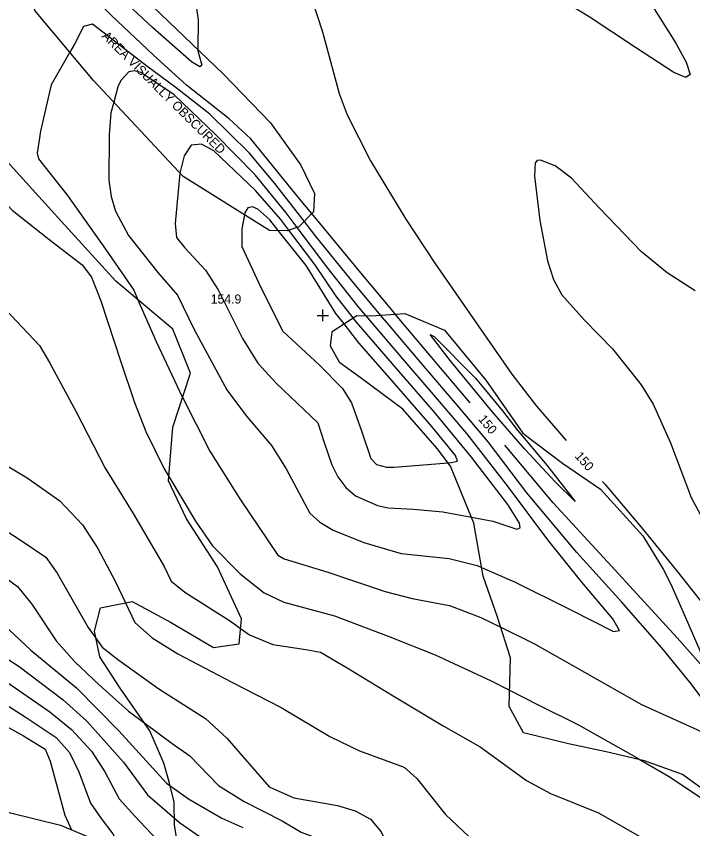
# Model space of a CAD drawing. Extents: x 1467615 to 2003689, y 770235 to 1108726.
# Drawn here: x 2001716.7 to 2001864.9, y 772014.1 to 772192.1 of the extents above; entities that cross this region are included whole.
import ezdxf

# ---------------------------------------------------------------- set-up
doc = ezdxf.new("R2010")
doc.units = 0
for name, color, linetype in [('RD_DTM_Major1', 7, 'Continuous'), ('RD_DTM_Major1_Lbl', 7, 'Continuous'), ('RD_DTM_Major2', 7, 'Continuous'), ('RD_DTM_Minor1', 7, 'Continuous'), ('RD_DTM_Minor2', 7, 'Continuous'), ('RD_DTM_Obscure', 7, 'Continuous'), ('RD_DTM_Spot_Elev', 7, 'Continuous'), ('RD_TX_Misc1', 7, 'Continuous')]:
    doc.layers.add(name, color=color, linetype=linetype)

msp = doc.modelspace()

# ---------------------------------------------------------------- linework, layer by layer
at = {"layer": 'RD_DTM_Major1'}
for points in [[(2001779.02, 772203.52), (2001783.84, 772188.68), (2001787.49, 772175.17), (2001789.22, 772170.5), (2001794.33, 772160.44), (2001802.1, 772147.65), (2001808.42, 772137.97), (2001817.3, 772125.14), (2001825.32, 772113.65), (2001830.71, 772106.67), (2001837.19, 772099.17)], [(2001855.58, 772195.09), (2001861.23, 772186.21), (2001863.48, 772182.06), (2001864.38, 772179.32), (2001863.4, 772178.65), (2001860.79, 772179.78), (2001852.35, 772185.25), (2001842.24, 772191.96), (2001828.64, 772200.31)], [(2001799.76, 772126.85), (2001799.36, 772127.34), (2001792.21, 772135.91), (2001781.46, 772148.88)], [(2001750.16, 772091.25), (2001755.96, 772081.47), (2001759.68, 772076.06), (2001765.77, 772069.97), (2001771.01, 772065.75), (2001775.35, 772063.72), (2001786.43, 772060.75), (2001798.21, 772056.28), (2001808.5, 772052.18), (2001820.78, 772046.52), (2001824.81, 772044.46)], [(2001845.13, 772090.18), (2001845.73, 772089.5), (2001853.63, 772080.19), (2001861.35, 772070.65), (2001868.77, 772061.22), (2001876.85, 772051.73), (2001885.47, 772043.2), (2001895.53, 772031.41), (2001905.36, 772019.81), (2001913.84, 772009.16), (2001917.48, 772005.23), (2001926.8, 771995.96), (2001935.5, 771987.6), (2001944.14, 771979.99), (2001953.39, 771971.74), (2001964.18, 771961.51), (2001974.66, 771951.53), (2001983.67, 771942.36), (2001987.63, 771939.65), (2002000.25, 771932.86)], [(2001853.58, 772029.13), (2001859.57, 772025.62), (2001869.86, 772018.81), (2001872.19, 772018.02)], [(2001750.4, 772023.54), (2001754.48, 772020.66), (2001761.76, 772016.42), (2001766.35, 772014.33)]]:
    msp.add_lwpolyline(points, dxfattribs=at)
at = {"layer": 'RD_DTM_Major2'}
for points in [[(2001781.46, 772148.88), (2001779.17, 772151.64), (2001768.1, 772165.26), (2001763.37, 772169.63), (2001754.01, 772176.99), (2001746.72, 772183.66), (2001737.61, 772192.23), (2001726.91, 772202.97), (2001723.97, 772206.29)], [(2001706.36, 772169.46), (2001707.34, 772166.25), (2001708.66, 772160.44), (2001710.11, 772156.87), (2001712.46, 772153.17), (2001715.86, 772149.58), (2001723.84, 772143.25), (2001731.14, 772137.61), (2001733.21, 772134.91), (2001735.23, 772129.74), (2001739.64, 772116.35), (2001742.61, 772107.48), (2001745.08, 772101.13), (2001749.16, 772092.94), (2001750.16, 772091.25)], [(2001816.15, 772107.37), (2001810.43, 772114.11), (2001799.76, 772126.85)], [(2001872.19, 772018.02), (2001873.54, 772017.56), (2001875.6, 772017.63), (2001877.53, 772018.32), (2001879.06, 772019.72), (2001879.91, 772021.94), (2001879.9, 772024.96), (2001878.18, 772031.89), (2001875.37, 772038.72), (2001872.57, 772043.01), (2001868.89, 772047.6), (2001861.47, 772055.92), (2001847.9, 772070.71), (2001834.37, 772085.52), (2001824.17, 772097.6), (2001823.76, 772098.1)], [(2001688.17, 772060.46), (2001694.25, 772062.36), (2001702.64, 772065.76), (2001706.25, 772065.48), (2001709.19, 772064.27), (2001711.32, 772062.25), (2001713.9, 772058.85), (2001719.94, 772053.21), (2001729.93, 772044.97), (2001739.21, 772035.56), (2001749.65, 772024.07), (2001750.4, 772023.54)], [(2001824.81, 772044.46), (2001831.19, 772041.18), (2001839.87, 772036.82), (2001852.63, 772029.68), (2001853.58, 772029.13)]]:
    msp.add_lwpolyline(points, dxfattribs=at)
at = {"layer": 'RD_DTM_Minor1'}
for points in [[(2001756.13, 772194.31), (2001756.59, 772191.28), (2001756.52, 772184.82)], [(2001728.48, 772184.19), (2001724.38, 772177.06), (2001722.01, 772166.93), (2001721.27, 772162.09), (2001721.62, 772160.88), (2001727.94, 772152.8), (2001736.29, 772141.06), (2001742.48, 772132.09), (2001743.39, 772130)], [(2001738.08, 772173.27), (2001737.45, 772170.92), (2001737.09, 772166.08), (2001737.02, 772156.2), (2001737.51, 772152.61), (2001738.46, 772149.41), (2001741.34, 772144.08), (2001747.76, 772135.93), (2001752.01, 772131.02), (2001755.69, 772123.48), (2001762.83, 772110.24), (2001767.14, 772104.49), (2001772.64, 772098.02), (2001775.84, 772092.97), (2001781.03, 772083.24), (2001783.19, 772081.23), (2001786.13, 772079.47), (2001792.83, 772076.78), (2001801.07, 772074.39), (2001811.54, 772073.31), (2001817.66, 772071.75), (2001818.66, 772071.32)], [(2001865.48, 772131.92), (2001859.3, 772135.85), (2001853.67, 772140.49), (2001844.47, 772150.05), (2001838.35, 772156.62), (2001834.81, 772159.31), (2001831.56, 772160.6), (2001830.84, 772160.51), (2001830.37, 772159.96), (2001830.26, 772157.09), (2001831.41, 772147.37), (2001833.07, 772138.48), (2001834.43, 772134.44), (2001836.27, 772131.09), (2001841.2, 772125.5), (2001847.36, 772119.2), (2001853.62, 772111.34), (2001856.26, 772107.12), (2001860.01, 772098.64), (2001864.55, 772086.66), (2001868.75, 772078.95)], [(2001752.54, 772157.74), (2001752.53, 772157.7), (2001751.53, 772146.66), (2001751.86, 772143.6), (2001753.66, 772141.36), (2001758.21, 772136.5), (2001760.93, 772132.15), (2001766.26, 772121.47), (2001769.68, 772116.09), (2001773.76, 772111.62), (2001782.79, 772103.02), (2001784.2, 772098.69), (2001785.89, 772093.8), (2001787.19, 772091.17), (2001788.9, 772088.83), (2001791.04, 772087.02), (2001795.88, 772084.88), (2001798.18, 772084.4), (2001803.76, 772084.14), (2001810.17, 772083.51), (2001816.45, 772082.32)], [(2001766.72, 772148.6), (2001766.16, 772145.49), (2001766.14, 772141.62), (2001770.31, 772132.68), (2001775.09, 772123.08), (2001783.13, 772115.65), (2001788.21, 772110.52), (2001790.16, 772107.39), (2001792.44, 772101.07), (2001794.42, 772095.18), (2001795.66, 772093.86), (2001797.85, 772093.3), (2001799.54, 772093.31), (2001811.31, 772094.26)], [(2001796.55, 772126.63), (2001790.02, 772134.44), (2001782.22, 772144.03), (2001779.79, 772147.17)], [(2001788.52, 772124.71), (2001786.75, 772126.96), (2001780.24, 772137.48), (2001774.11, 772145.13)], [(2001790.51, 772126.02), (2001786.78, 772130.75), (2001782.15, 772137.73), (2001776.45, 772145.2)], [(2001793.31, 772126.52), (2001791.61, 772128.5), (2001784.74, 772137.17), (2001778.25, 772145.83)], [(2001753.17, 772108.62), (2001759.11, 772096.83), (2001765.7, 772086.34), (2001774.01, 772073.99), (2001775.41, 772073.24), (2001784.97, 772070.28), (2001797.55, 772066.03), (2001803.46, 772064.53), (2001811.62, 772063.03), (2001818.51, 772060.36), (2001822.87, 772058.22)], [(2001740.64, 772063.61), (2001742.68, 772059.29), (2001746.53, 772055.93), (2001752.12, 772052.43), (2001763.96, 772046.23), (2001774.77, 772040.64), (2001785.4, 772034.28), (2001791.91, 772031.15), (2001801.69, 772027.56), (2001804.47, 772025.09), (2001810.73, 772017.18), (2001815.87, 772012.39), (2001827.17, 772003.48), (2001835.22, 772001.59), (2001848.81, 771998.4), (2001852.03, 771995.78), (2001855.53, 771992.79)], [(2001765.86, 772057.97), (2001767.82, 772056.55), (2001772.9, 772054.44), (2001780.14, 772053.34), (2001783.34, 772052.78), (2001789.22, 772049.36), (2001799.28, 772043.2), (2001810.23, 772036.64), (2001818.33, 772032), (2001828.53, 772024.66), (2001833.78, 772021.83), (2001844.25, 772017.58), (2001854.22, 772011.86), (2001864.88, 772006.21), (2001875.56, 772001.56), (2001879.63, 771999.02), (2001881.54, 771997.89), (2001885.49, 771997.38), (2001889.11, 771997.29)], [(2001734.17, 772055.84), (2001735.57, 772053.87), (2001739.23, 772051), (2001747.93, 772044.75), (2001758.2, 772038.27), (2001762.86, 772033.91), (2001772.1, 772023.27), (2001777.55, 772020.85), (2001787.09, 772019.2), (2001790.96, 772018.04), (2001794.29, 772016.16), (2001796.69, 772013.41), (2001798.25, 772010.16), (2001800.84, 772000.98), (2001801.88, 772000.02), (2001809.58, 771996.16), (2001819.03, 771991.31), (2001825.58, 771987.79), (2001832.59, 771985.26), (2001834.87, 771983.98), (2001838.89, 771980.21), (2001839.18, 771979.9)], [(2001744.87, 772037.19), (2001750.85, 772032.75), (2001754.72, 772030.03), (2001761.05, 772023.59), (2001766.66, 772020.03), (2001775.01, 772015.84), (2001779.15, 772013.31), (2001784.23, 772011.45), (2001789.44, 772009.96), (2001791.52, 772008.78), (2001793.02, 772007.04), (2001795.03, 772002.16), (2001797.34, 771996.13), (2001800.57, 771990.22), (2001804.07, 771986.05), (2001807.74, 771983.51), (2001814.29, 771979.26), (2001822.87, 771973.64), (2001828.68, 771971.25), (2001840.64, 771966.52), (2001841.35, 771966.27)], [(2001751.38, 772016.42), (2001752.51, 772015.44), (2001757.94, 772011.66), (2001763.86, 772009.9), (2001770.29, 772007.02), (2001777.04, 772002.54), (2001784.1, 771996.67), (2001786.35, 771993.98), (2001792.59, 771983.45), (2001797.13, 771977.13), (2001801.24, 771973.68), (2001809.85, 771967.41), (2001821.15, 771958.95), (2001826, 771956.88), (2001829.06, 771956.36), (2001835.46, 771956.57), (2001838.61, 771956.38), (2001841.07, 771955.58), (2001841.97, 771954.35), (2001842.38, 771951.32), (2001843.17, 771947.18), (2001845.68, 771942.43), (2001854.32, 771936.77), (2001861.39, 771936.5)]]:
    msp.add_lwpolyline(points, dxfattribs=at)
at = {"layer": 'RD_DTM_Minor2'}
for points in [[(2001756.52, 772184.82), (2001756.51, 772184.55), (2001757.35, 772181.36), (2001756.91, 772180.98), (2001755.09, 772182.14), (2001746.6, 772189.65), (2001735.67, 772199.88), (2001727.41, 772207.74)], [(2001779.79, 772147.17), (2001773.37, 772155.45), (2001767.76, 772162.16), (2001759.12, 772170.62), (2001751.76, 772176.4), (2001745.36, 772181.13), (2001733.44, 772190.36), (2001731.42, 772189.87), (2001729.51, 772185.98), (2001728.48, 772184.19)], [(2001778.25, 772145.83), (2001775.85, 772149.03), (2001769.05, 772157.38), (2001760.37, 772166.2), (2001751.34, 772174.87), (2001744, 772179.8), (2001742.59, 772180.15), (2001741.4, 772179.92), (2001739.63, 772178.05), (2001738.98, 772176.66), (2001738.08, 772173.27)], [(2001676.86, 772178.97), (2001681.48, 772171.92), (2001689.99, 772158.91), (2001695.83, 772147.91), (2001698.02, 772144.36), (2001705.42, 772136.93), (2001714.32, 772127.9), (2001721.82, 772119.93), (2001724, 772116.26), (2001729.85, 772105.43), (2001736.2, 772093.06), (2001742.36, 772083.19), (2001749.09, 772071.55), (2001750.65, 772068.32), (2001753.65, 772065.95), (2001763.67, 772059.57), (2001765.86, 772057.97)], [(2001776.45, 772145.2), (2001774.65, 772147.57), (2001769.14, 772153.91), (2001759.97, 772162.59), (2001757.31, 772164.04), (2001755.07, 772163.84), (2001753.51, 772161.51), (2001752.54, 772157.74)], [(2001774.11, 772145.13), (2001772.25, 772147.46), (2001769.64, 772149.81), (2001768.44, 772150.35), (2001767.47, 772150.14), (2001766.8, 772149.04), (2001766.72, 772148.6)], [(2001743.39, 772130), (2001747.37, 772120.83), (2001753.1, 772108.75), (2001753.17, 772108.62)], [(2001822.87, 772058.22), (2001830.25, 772054.6), (2001841.18, 772048.39), (2001853.7, 772041.34), (2001865.84, 772035.84), (2001874.7, 772031.56), (2001871.37, 772036.73), (2001864.6, 772045.87), (2001858.12, 772053.75), (2001849.32, 772063.78), (2001839.56, 772074.63), (2001828.58, 772087.68), (2001820.13, 772098.82), (2001813.39, 772106.82), (2001805.99, 772115.46), (2001798.32, 772124.51), (2001796.55, 772126.63)], [(2001816.45, 772082.32), (2001821.14, 772081.44), (2001826.38, 772079.72), (2001827.14, 772079.98), (2001826.95, 772081.06), (2001824.39, 772085.09), (2001816.46, 772095.47), (2001808.26, 772105.4), (2001800.5, 772114.31), (2001791.26, 772125.07), (2001790.51, 772126.02)], [(2001818.66, 772071.32), (2001825.89, 772068.22), (2001838.05, 772062.14), (2001847.53, 772057.3), (2001848.87, 772057.52), (2001847.43, 772060.07), (2001840.6, 772068.13), (2001833.16, 772077.39), (2001824.31, 772089.24), (2001815.44, 772100.7), (2001808.54, 772108.72), (2001802.72, 772115.5), (2001793.31, 772126.52)], [(2001811.31, 772094.26), (2001812.01, 772094.31), (2001813.41, 772094.59), (2001812.98, 772095.88), (2001807.77, 772102.25), (2001799.57, 772111.63), (2001791.8, 772120.54), (2001788.52, 772124.71)], [(2001828.15, 772097.24), (2001820.94, 772105.57), (2001811.76, 772116.64), (2001807.39, 772122.4), (2001808.24, 772121.92), (2001817.29, 772112.77), (2001823.23, 772105.62), (2001826.44, 772101.51), (2001832.93, 772093.76), (2001839.16, 772085.77), (2001834.85, 772090.05), (2001828.15, 772097.24)], [(2001654.24, 772104.2), (2001655.4, 772103.43), (2001660.85, 772102.06), (2001674.83, 772100.42), (2001682.2, 772099.34), (2001686.39, 772097.82), (2001693.34, 772093.32), (2001704.98, 772085.5), (2001717.56, 772077.39), (2001723.2, 772073.58), (2001725.69, 772070.07), (2001732.49, 772058.2), (2001734.17, 772055.84)], [(2001708.84, 772097.13), (2001719.08, 772090.99), (2001726.29, 772085.91), (2001731.27, 772080.68), (2001734.61, 772075.52), (2001738.4, 772068.34), (2001740.64, 772063.61)], [(2001681.37, 772069.24), (2001685, 772072.39), (2001691.73, 772077.9), (2001693.48, 772078.48), (2001694.79, 772078.05), (2001698.41, 772076.07), (2001707.47, 772072.47), (2001714.5, 772069.02), (2001716.97, 772067.16), (2001720.16, 772063.28), (2001725.47, 772055.25), (2001729.53, 772050.63), (2001734.9, 772045.61), (2001741.33, 772039.83), (2001744.87, 772037.19)], [(2001692.43, 772055.09), (2001696.73, 772056.03), (2001701.37, 772056.31), (2001705.93, 772055.79), (2001710.17, 772054.27), (2001717.39, 772049.61), (2001727.01, 772042.36), (2001732.2, 772037.63), (2001740.25, 772028.66), (2001745.49, 772021.55), (2001751.38, 772016.42)], [(2001696.14, 772049.98), (2001699.78, 772050.83), (2001703.13, 772051.07), (2001706.32, 772050.71), (2001709.28, 772049.65), (2001714.61, 772046.25), (2001724.11, 772039.73), (2001728.84, 772035.86), (2001733.19, 772031.11), (2001736.11, 772026.53), (2001739.24, 772020.62), (2001742.71, 772016.88), (2001747.41, 772011.84), (2001749.72, 772008.55)], [(2001694.86, 772043.62), (2001702.83, 772045.64), (2001706.71, 772045.64), (2001710.05, 772044.08), (2001718.7, 772038.61), (2001725.47, 772034.09), (2001728.42, 772030.78), (2001730.41, 772026.56), (2001732.99, 772019.69), (2001735.36, 772016.32), (2001737.88, 772012.98), (2001741.42, 772006.53)], [(2001708.07, 772040.09), (2001718.31, 772034.48), (2001723.05, 772031.5), (2001724.13, 772028.89), (2001727.38, 772017.07), (2001728.81, 772013.84)]]:
    msp.add_lwpolyline(points, dxfattribs=at)
at = {"layer": 'RD_DTM_Obscure'}
for points in [[(2001772.41, 772168.75), (2001779.06, 772159.49), (2001782.07, 772153.25), (2001781.86, 772149.28), (2001778.59, 772145.95), (2001776.1, 772145.08), (2001772.23, 772145.18), (2001753.27, 772156.95), (2001733.66, 772178.01), (2001720.81, 772193.33), (2001719.3, 772204.32), (2001728.32, 772208.12), (2001744.91, 772196.02), (2001762.13, 772179.4), (2001772.41, 772168.75)], [(2001752.12, 772010.32), (2001751.41, 772014.94), (2001751.31, 772019.9), (2001750.2, 772024.36), (2001749.06, 772028.43), (2001746.02, 772035.56), (2001739.47, 772044.9), (2001735.05, 772051.74), (2001733.84, 772057.37), (2001735.21, 772062.5), (2001742.11, 772063.91), (2001750.49, 772059.37), (2001759.95, 772053.79), (2001765.54, 772054.62), (2001766.07, 772060.1), (2001760.84, 772071.47), (2001754, 772081.99), (2001750.09, 772090.34), (2001751, 772102.1), (2001754.93, 772113.92), (2001751.02, 772123.53), (2001738.57, 772134.09), (2001725.83, 772148.01), (2001704.31, 772171.71)], [(2001791.31, 772126.55), (2001794.52, 772126.49), (2001801.83, 772126.99), (2001810.56, 772123.31), (2001819.6, 772112.33), (2001827.71, 772100.75), (2001836.41, 772094.16), (2001844.69, 772088.47), (2001853.97, 772078.25), (2001858.45, 772070.93), (2001860.13, 772067.69), (2001863.34, 772060.37), (2001867.2, 772051.44)], [(2001870.22, 772020.52), (2001862.68, 772025.96), (2001854.37, 772028.94), (2001845.98, 772030.95), (2001837.67, 772032.66), (2001827.86, 772035.07), (2001824.72, 772040.85), (2001824.97, 772051.5), (2001822.17, 772060.45), (2001818.99, 772069.42), (2001816.99, 772081.02), (2001811.85, 772093.54), (2001808.95, 772097.36), (2001801.38, 772105.99), (2001792.03, 772112.92), (2001787.63, 772116.18), (2001785.58, 772119.82), (2001785.93, 772123), (2001791.31, 772126.55)], [(2001701.8, 772006.75), (2001699.7, 772017.21), (2001703.03, 772021.33), (2001707.58, 772019.81), (2001715.18, 772017.66), (2001726.43, 772014.85), (2001733.2, 772011.99)]]:
    msp.add_lwpolyline(points, dxfattribs=at)
at = {"layer": 'RD_DTM_Spot_Elev'}
for p, q in [((2001783.89, 772125.32), (2001783.89, 772127.82)), ((2001782.64, 772126.57), (2001785.14, 772126.57))]:
    msp.add_line(p, q, dxfattribs=at)

# ---------------------------------------------------------------- texts
at = {"layer": 'RD_DTM_Major1_Lbl'}
for rotation, p in [(309.2276, (2001817.83, 772103.78)), (311.4783, (2001838.97, 772095.63))]:
    msp.add_text('150', height=2, rotation=rotation, dxfattribs=at).set_placement(p)
at = {"layer": 'RD_DTM_Spot_Elev'}
msp.add_text('154.9', height=2, dxfattribs=at).set_placement((2001759.33, 772129.15))
at = {"layer": 'RD_TX_Misc1'}
msp.add_text('AREA VISUALLY OBSCURED', height=2, rotation=315.1796, dxfattribs=at).set_placement((2001735.34, 772187.61))

doc.saveas('drawing.dxf')
